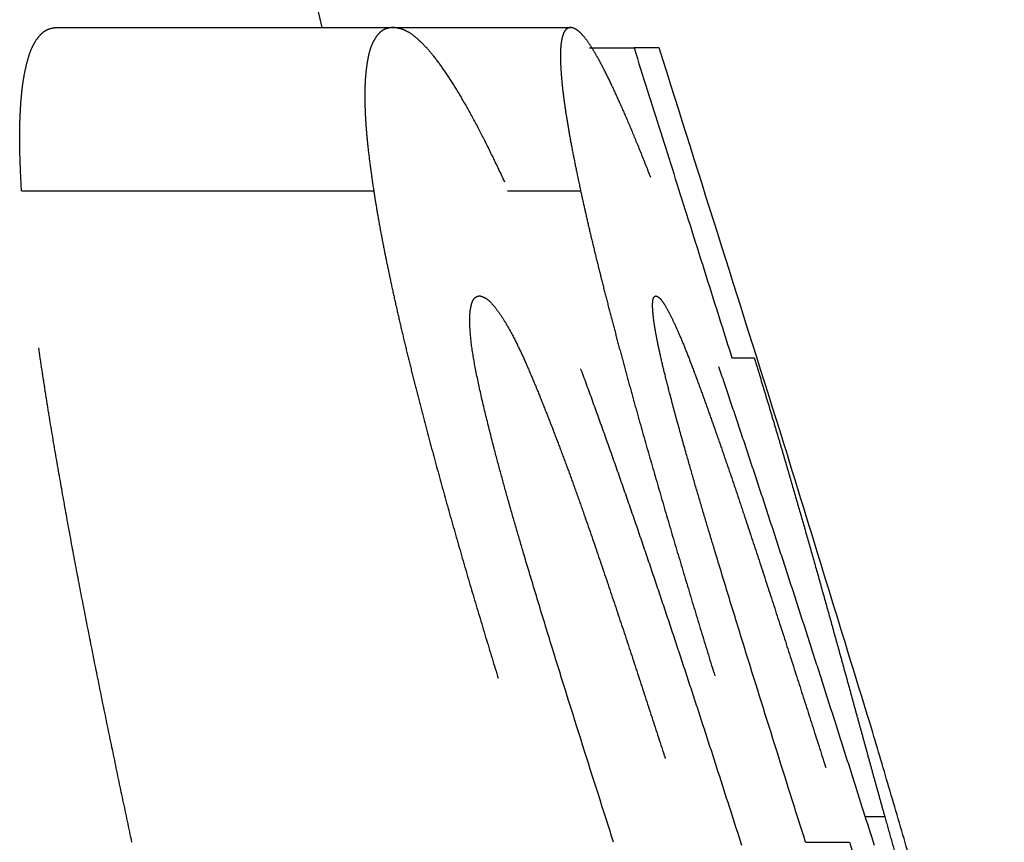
# Model space of a CAD drawing. Header units: millimetres. Extents: x 42975 to 708721, y 118172 to 172014.
# Tile 259 of 316: x 344520 to 344530, y 147682 to 147690. Entities that reach past the tile are written whole.
import ezdxf

# ---------------------------------------------------------------- set-up
doc = ezdxf.new("R2010")
doc.units = ezdxf.units.MM
doc.linetypes.add('ГТО-1 Пунктир', pattern=[7, 5, -2])
doc.layers.add('ГТО-2_Размеры_035', color=2, linetype='Continuous', lineweight=35)
doc.layers.add('ОГОС_Пунктир_025', color=151, linetype='ГТО-1 Пунктир', lineweight=25)

# ---------------------------------------------------------------- blocks, each defined once
blk = doc.blocks.new('ОГСО_Затвор_План')
at = {"layer": 'ОГОС_Пунктир_025'}
for p, q in [((-754.4852, 52.7054), (-751.1447, 52.7054)), ((-754.4852, 52.7054), (-751.1447, 52.7054)), ((-751.1447, 52.7054), (-749.3813, 52.7054)), ((-751.1447, 52.7054), (-749.3813, 52.7054)), ((-749.1963, 52.5003), (-748.7525, 52.5003)), ((-749.1963, 52.5003), (-748.7525, 52.5003)), ((-748.5024, 52.5003), (-748.7525, 52.5003)), ((-748.5024, 52.5003), (-748.7525, 52.5003)), ((-754.8376, 51.0804), (-751.3387, 51.0804)), ((-754.8376, 51.0804), (-751.3387, 51.0804)), ((-750.0084, 51.0804), (-749.283, 51.0804)), ((-750.0084, 51.0804), (-749.283, 51.0804)), ((-747.7808, 49.4234), (-747.5586, 49.4234)), ((-747.7808, 49.4234), (-747.5586, 49.4234)), ((-746.457, 44.8657), (-746.2624, 44.8657)), ((-746.457, 44.8657), (-746.2624, 44.8657)), ((-747.0479, 44.6093), (-746.6126, 44.6093)), ((-747.0479, 44.6093), (-746.6126, 44.6093))]:
    blk.add_line(p, q, dxfattribs=at)
blk.add_arc((-1117.1699, -31.9503), 374.9993, 13.046932, 14.689351, dxfattribs=at)
blk.add_arc((-1117.1699, -31.9503), 374.9993, 13.046932, 14.689351, dxfattribs=at)
for points, knots in [([(-754.8376, 51.0804), (-754.8409, 51.1461), (-754.8473, 51.2748), (-754.8545, 51.4624), (-754.856, 51.639), (-754.8524, 51.8031), (-754.8445, 51.9545), (-754.8318, 52.0922), (-754.8137, 52.2153), (-754.7915, 52.3238), (-754.7662, 52.4184), (-754.7368, 52.4988), (-754.7021, 52.5646), (-754.6641, 52.6171), (-754.624, 52.658), (-754.5798, 52.686), (-754.5325, 52.6992), (-754.5009, 52.7034), (-754.4852, 52.7054)], [0, 0, 0, 0, 0.197166, 0.386769, 0.563142, 0.726775, 0.878973, 1.017952, 1.141694, 1.251852, 1.349953, 1.43521, 1.508378, 1.572292, 1.628836, 1.679435, 1.727292, 1.774832, 1.774832, 1.774832, 1.774832]), ([(-754.8376, 51.0804), (-754.8409, 51.1461), (-754.8473, 51.2748), (-754.8545, 51.4624), (-754.856, 51.639), (-754.8524, 51.8031), (-754.8445, 51.9545), (-754.8318, 52.0922), (-754.8137, 52.2153), (-754.7915, 52.3238), (-754.7662, 52.4184), (-754.7368, 52.4988), (-754.7021, 52.5646), (-754.6641, 52.6171), (-754.624, 52.658), (-754.5798, 52.686), (-754.5325, 52.6992), (-754.5009, 52.7034), (-754.4852, 52.7054)], [0, 0, 0, 0, 0.197166, 0.386769, 0.563142, 0.726775, 0.878973, 1.017952, 1.141694, 1.251852, 1.349953, 1.43521, 1.508378, 1.572292, 1.628836, 1.679435, 1.727292, 1.774832, 1.774832, 1.774832, 1.774832]), ([(-751.1447, 52.7054), (-751.1598, 52.7034), (-751.1901, 52.6992), (-751.2352, 52.6861), (-751.2764, 52.6578), (-751.3121, 52.6166), (-751.3445, 52.5639), (-751.3723, 52.4979), (-751.3938, 52.4173), (-751.4099, 52.3222), (-751.4216, 52.2128), (-751.4279, 52.0892), (-751.4275, 51.9516), (-751.4211, 51.8009), (-751.4093, 51.6376), (-751.3913, 51.4615), (-751.3666, 51.2744), (-751.3481, 51.146), (-751.3387, 51.0804)], [0, 0, 0, 0, 0.04589, 0.091644, 0.139571, 0.193272, 0.254165, 0.324411, 0.407394, 0.503956, 0.613559, 0.737102, 0.875077, 1.026191, 1.189511, 1.36627, 1.557033, 1.755634, 1.755634, 1.755634, 1.755634]), ([(-751.1447, 52.7054), (-751.1598, 52.7034), (-751.1901, 52.6992), (-751.2352, 52.6861), (-751.2764, 52.6578), (-751.3121, 52.6166), (-751.3445, 52.5639), (-751.3723, 52.4979), (-751.3938, 52.4173), (-751.4099, 52.3222), (-751.4216, 52.2128), (-751.4279, 52.0892), (-751.4275, 51.9516), (-751.4211, 51.8009), (-751.4093, 51.6376), (-751.3913, 51.4615), (-751.3666, 51.2744), (-751.3481, 51.146), (-751.3387, 51.0804)], [0, 0, 0, 0, 0.04589, 0.091644, 0.139571, 0.193272, 0.254165, 0.324411, 0.407394, 0.503956, 0.613559, 0.737102, 0.875077, 1.026191, 1.189511, 1.36627, 1.557033, 1.755634, 1.755634, 1.755634, 1.755634]), ([(-747.6817, 44.5773), (-747.7549, 44.806), (-747.9012, 45.263), (-748.0861, 45.8332), (-748.2354, 46.2883), (-748.3478, 46.6287), (-748.4611, 46.9684), (-748.5752, 47.3073), (-748.69, 47.6453), (-748.8059, 47.982), (-748.9223, 48.3165), (-749.0395, 48.648), (-749.1573, 48.9758), (-749.2753, 49.2995), (-749.3947, 49.6181), (-749.4953, 49.8802), (-749.5758, 50.0869), (-749.6361, 50.2386), (-749.6964, 50.3867), (-749.7753, 50.5775), (-749.8728, 50.8072), (-749.9907, 51.0712), (-750.1074, 51.3206), (-750.2216, 51.5546), (-750.3329, 51.7702), (-750.4413, 51.9652), (-750.5456, 52.1393), (-750.6457, 52.2919), (-750.7414, 52.4207), (-750.8319, 52.5249), (-750.9167, 52.6046), (-750.9953, 52.6624), (-751.072, 52.6941), (-751.1214, 52.7018), (-751.1447, 52.7054)], [0, 0, 0, 0, 0.720382, 1.439536, 1.798502, 2.157079, 2.515139, 2.87272, 3.229817, 3.586167, 3.940861, 4.292479, 4.640895, 4.985858, 5.325978, 5.66166, 5.828022, 5.991584, 6.15119, 6.307769, 6.611127, 6.899694, 7.17517, 7.437218, 7.680612, 7.903092, 8.106214, 8.289549, 8.45035, 8.587359, 8.702836, 8.799208, 8.878171, 8.948832, 8.948832, 8.948832, 8.948832]), ([(-747.6817, 44.5773), (-747.7549, 44.806), (-747.9012, 45.263), (-748.0861, 45.8332), (-748.2354, 46.2883), (-748.3478, 46.6287), (-748.4611, 46.9684), (-748.5752, 47.3073), (-748.69, 47.6453), (-748.8059, 47.982), (-748.9223, 48.3165), (-749.0395, 48.648), (-749.1573, 48.9758), (-749.2753, 49.2995), (-749.3947, 49.6181), (-749.4953, 49.8802), (-749.5758, 50.0869), (-749.6361, 50.2386), (-749.6964, 50.3867), (-749.7753, 50.5775), (-749.8728, 50.8072), (-749.9907, 51.0712), (-750.1074, 51.3206), (-750.2216, 51.5546), (-750.3329, 51.7702), (-750.4413, 51.9652), (-750.5456, 52.1393), (-750.6457, 52.2919), (-750.7414, 52.4207), (-750.8319, 52.5249), (-750.9167, 52.6046), (-750.9953, 52.6624), (-751.072, 52.6941), (-751.1214, 52.7018), (-751.1447, 52.7054)], [0, 0, 0, 0, 0.720382, 1.439536, 1.798502, 2.157079, 2.515139, 2.87272, 3.229817, 3.586167, 3.940861, 4.292479, 4.640895, 4.985858, 5.325978, 5.66166, 5.828022, 5.991584, 6.15119, 6.307769, 6.611127, 6.899694, 7.17517, 7.437218, 7.680612, 7.903092, 8.106214, 8.289549, 8.45035, 8.587359, 8.702836, 8.799208, 8.878171, 8.948832, 8.948832, 8.948832, 8.948832]), ([(-749.3813, 52.7054), (-749.3896, 52.7034), (-749.4066, 52.6991), (-749.4318, 52.684), (-749.4505, 52.6541), (-749.4647, 52.6132), (-749.476, 52.56), (-749.483, 52.4936), (-749.4846, 52.4128), (-749.4815, 52.3174), (-749.4741, 52.2078), (-749.4618, 52.0841), (-749.4441, 51.9467), (-749.4212, 51.7964), (-749.3938, 51.6337), (-749.3612, 51.4587), (-749.3234, 51.2729), (-749.2966, 51.1454), (-749.283, 51.0804)], [0, 0, 0, 0, 0.025635, 0.052487, 0.085587, 0.128816, 0.182422, 0.248156, 0.32893, 0.424673, 0.534265, 0.65847, 0.797567, 0.94995, 1.114537, 1.292457, 1.484058, 1.68323, 1.68323, 1.68323, 1.68323]), ([(-749.3813, 52.7054), (-749.3896, 52.7034), (-749.4066, 52.6991), (-749.4318, 52.684), (-749.4505, 52.6541), (-749.4647, 52.6132), (-749.476, 52.56), (-749.483, 52.4936), (-749.4846, 52.4128), (-749.4815, 52.3174), (-749.4741, 52.2078), (-749.4618, 52.0841), (-749.4441, 51.9467), (-749.4212, 51.7964), (-749.3938, 51.6337), (-749.3612, 51.4587), (-749.3234, 51.2729), (-749.2966, 51.1454), (-749.283, 51.0804)], [0, 0, 0, 0, 0.025635, 0.052487, 0.085587, 0.128816, 0.182422, 0.248156, 0.32893, 0.424673, 0.534265, 0.65847, 0.797567, 0.94995, 1.114537, 1.292457, 1.484058, 1.68323, 1.68323, 1.68323, 1.68323]), ([(-746.3643, 44.5773), (-746.4361, 44.8039), (-746.5795, 45.2568), (-746.7597, 45.8224), (-746.9043, 46.2739), (-747.0129, 46.6119), (-747.1218, 46.9493), (-747.231, 47.2861), (-747.3405, 47.6222), (-747.4503, 47.9572), (-747.5601, 48.2904), (-747.6699, 48.6209), (-747.7794, 48.9481), (-747.8885, 49.2715), (-747.9976, 49.5903), (-748.0887, 49.853), (-748.1612, 50.0604), (-748.2149, 50.2127), (-748.2682, 50.3615), (-748.3376, 50.5534), (-748.4224, 50.7845), (-748.523, 51.051), (-748.6211, 51.3031), (-748.7157, 51.5395), (-748.8061, 51.7575), (-748.8921, 51.9551), (-748.9732, 52.1316), (-749.0489, 52.286), (-749.1187, 52.4161), (-749.1822, 52.521), (-749.2393, 52.6012), (-749.289, 52.6586), (-749.3363, 52.693), (-749.3675, 52.7016), (-749.3813, 52.7054)], [0, 0, 0, 0, 0.713226, 1.425255, 1.780667, 2.135698, 2.490218, 2.844257, 3.197793, 3.55064, 3.901971, 4.250295, 4.595405, 4.937126, 5.274049, 5.606422, 5.771167, 5.933129, 6.090919, 6.245529, 6.545074, 6.829567, 7.100165, 7.356455, 7.593343, 7.808374, 8.002821, 8.176056, 8.324101, 8.44569, 8.543561, 8.619185, 8.673001, 8.715655, 8.715655, 8.715655, 8.715655]), ([(-746.3643, 44.5773), (-746.4361, 44.8039), (-746.5795, 45.2568), (-746.7597, 45.8224), (-746.9043, 46.2739), (-747.0129, 46.6119), (-747.1218, 46.9493), (-747.231, 47.2861), (-747.3405, 47.6222), (-747.4503, 47.9572), (-747.5601, 48.2904), (-747.6699, 48.6209), (-747.7794, 48.9481), (-747.8885, 49.2715), (-747.9976, 49.5903), (-748.0887, 49.853), (-748.1612, 50.0604), (-748.2149, 50.2127), (-748.2682, 50.3615), (-748.3376, 50.5534), (-748.4224, 50.7845), (-748.523, 51.051), (-748.6211, 51.3031), (-748.7157, 51.5395), (-748.8061, 51.7575), (-748.8921, 51.9551), (-748.9732, 52.1316), (-749.0489, 52.286), (-749.1187, 52.4161), (-749.1822, 52.521), (-749.2393, 52.6012), (-749.289, 52.6586), (-749.3363, 52.693), (-749.3675, 52.7016), (-749.3813, 52.7054)], [0, 0, 0, 0, 0.713226, 1.425255, 1.780667, 2.135698, 2.490218, 2.844257, 3.197793, 3.55064, 3.901971, 4.250295, 4.595405, 4.937126, 5.274049, 5.606422, 5.771167, 5.933129, 6.090919, 6.245529, 6.545074, 6.829567, 7.100165, 7.356455, 7.593343, 7.808374, 8.002821, 8.176056, 8.324101, 8.44569, 8.543561, 8.619185, 8.673001, 8.715655, 8.715655, 8.715655, 8.715655]), ([(-748.7525, 52.5003), (-748.665, 52.2233), (-748.49, 51.6693), (-748.2406, 50.8795), (-748.0042, 50.1308), (-747.8553, 49.6592), (-747.7808, 49.4234)], [0, 0, 0, 0, 0.871476, 1.742953, 2.484828, 3.226704, 3.226704, 3.226704, 3.226704]), ([(-748.7525, 52.5003), (-748.665, 52.2233), (-748.49, 51.6693), (-748.2406, 50.8795), (-748.0042, 50.1308), (-747.8553, 49.6592), (-747.7808, 49.4234)], [0, 0, 0, 0, 0.871476, 1.742953, 2.484828, 3.226704, 3.226704, 3.226704, 3.226704]), ([(-753.7401, 44.6093), (-753.7699, 44.7496), (-753.8295, 45.03), (-753.9176, 45.4507), (-754.0047, 45.871), (-754.0904, 46.291), (-754.1735, 46.7108), (-754.2553, 47.13), (-754.3349, 47.548), (-754.4106, 47.9638), (-754.4832, 48.3761), (-754.5414, 48.7172), (-754.5853, 48.9879), (-754.6165, 49.1889), (-754.647, 49.3886), (-754.6763, 49.5868), (-754.7034, 49.7833), (-754.7288, 49.978), (-754.7528, 50.1708), (-754.7748, 50.361), (-754.7945, 50.5476), (-754.8118, 50.7294), (-754.8258, 50.9065), (-754.8337, 51.0229), (-754.8376, 51.0804)], [0, 0, 0, 0, 0.430254, 0.860046, 1.289344, 1.718042, 2.145959, 2.57325, 2.999505, 3.422361, 3.841035, 4.255535, 4.460461, 4.66372, 4.865822, 5.066367, 5.264666, 5.460937, 5.655547, 5.84749, 6.035367, 6.218373, 6.395455, 6.568365, 6.568365, 6.568365, 6.568365]), ([(-753.7401, 44.6093), (-753.7699, 44.7496), (-753.8295, 45.03), (-753.9176, 45.4507), (-754.0047, 45.871), (-754.0904, 46.291), (-754.1735, 46.7108), (-754.2553, 47.13), (-754.3349, 47.548), (-754.4106, 47.9638), (-754.4832, 48.3761), (-754.5414, 48.7172), (-754.5853, 48.9879), (-754.6165, 49.1889), (-754.647, 49.3886), (-754.6763, 49.5868), (-754.7034, 49.7833), (-754.7288, 49.978), (-754.7528, 50.1708), (-754.7748, 50.361), (-754.7945, 50.5476), (-754.8118, 50.7294), (-754.8258, 50.9065), (-754.8337, 51.0229), (-754.8376, 51.0804)], [0, 0, 0, 0, 0.430254, 0.860046, 1.289344, 1.718042, 2.145959, 2.57325, 2.999505, 3.422361, 3.841035, 4.255535, 4.460461, 4.66372, 4.865822, 5.066367, 5.264666, 5.460937, 5.655547, 5.84749, 6.035367, 6.218373, 6.395455, 6.568365, 6.568365, 6.568365, 6.568365]), ([(-751.3387, 51.0804), (-751.3293, 51.0223), (-751.3104, 50.9048), (-751.2794, 50.7267), (-751.2449, 50.5451), (-751.2078, 50.3597), (-751.1681, 50.171), (-751.126, 49.9794), (-751.082, 49.785), (-751.0358, 49.5878), (-750.987, 49.388), (-750.9365, 49.186), (-750.885, 48.9824), (-750.8138, 48.7089), (-750.7212, 48.3655), (-750.607, 47.9516), (-750.4892, 47.5356), (-750.3672, 47.1184), (-750.2426, 46.7003), (-750.1162, 46.2819), (-749.9869, 45.8637), (-749.8558, 45.4455), (-749.7233, 45.0273), (-749.6339, 44.7487), (-749.5891, 44.6093)], [0, 0, 0, 0, 0.176718, 0.356982, 0.542191, 0.731386, 0.92432, 1.120692, 1.319879, 1.522282, 1.728301, 1.936856, 2.146928, 2.358397, 2.784634, 3.21392, 3.646356, 4.081674, 4.518116, 4.95513, 5.392862, 5.831142, 6.269877, 6.709042, 6.709042, 6.709042, 6.709042]), ([(-751.3387, 51.0804), (-751.3293, 51.0223), (-751.3104, 50.9048), (-751.2794, 50.7267), (-751.2449, 50.5451), (-751.2078, 50.3597), (-751.1681, 50.171), (-751.126, 49.9794), (-751.082, 49.785), (-751.0358, 49.5878), (-750.987, 49.388), (-750.9365, 49.186), (-750.885, 48.9824), (-750.8138, 48.7089), (-750.7212, 48.3655), (-750.607, 47.9516), (-750.4892, 47.5356), (-750.3672, 47.1184), (-750.2426, 46.7003), (-750.1162, 46.2819), (-749.9869, 45.8637), (-749.8558, 45.4455), (-749.7233, 45.0273), (-749.6339, 44.7487), (-749.5891, 44.6093)], [0, 0, 0, 0, 0.176718, 0.356982, 0.542191, 0.731386, 0.92432, 1.120692, 1.319879, 1.522282, 1.728301, 1.936856, 2.146928, 2.358397, 2.784634, 3.21392, 3.646356, 4.081674, 4.518116, 4.95513, 5.392862, 5.831142, 6.269877, 6.709042, 6.709042, 6.709042, 6.709042]), ([(-749.283, 51.0804), (-749.2702, 51.0225), (-749.2444, 50.9055), (-749.2041, 50.7282), (-749.1611, 50.5472), (-749.1162, 50.3625), (-749.0693, 50.1745), (-749.0206, 49.9835), (-748.9704, 49.7898), (-748.9186, 49.5933), (-748.8649, 49.3942), (-748.8099, 49.1928), (-748.754, 48.9897), (-748.6777, 48.7167), (-748.5798, 48.3736), (-748.4603, 47.9601), (-748.3382, 47.5442), (-748.2132, 47.1265), (-748.0863, 46.7076), (-747.9582, 46.2882), (-747.8283, 45.8687), (-747.6972, 45.449), (-747.5652, 45.0291), (-747.4764, 44.7493), (-747.432, 44.6093)], [0, 0, 0, 0, 0.177938, 0.359373, 0.545677, 0.735894, 0.929766, 1.126997, 1.326971, 1.530052, 1.736648, 1.945729, 2.15643, 2.368613, 2.796151, 3.226624, 3.660052, 4.096566, 4.534537, 4.973057, 5.412261, 5.851986, 6.29214, 6.732696, 6.732696, 6.732696, 6.732696]), ([(-749.283, 51.0804), (-749.2702, 51.0225), (-749.2444, 50.9055), (-749.2041, 50.7282), (-749.1611, 50.5472), (-749.1162, 50.3625), (-749.0693, 50.1745), (-749.0206, 49.9835), (-748.9704, 49.7898), (-748.9186, 49.5933), (-748.8649, 49.3942), (-748.8099, 49.1928), (-748.754, 48.9897), (-748.6777, 48.7167), (-748.5798, 48.3736), (-748.4603, 47.9601), (-748.3382, 47.5442), (-748.2132, 47.1265), (-748.0863, 46.7076), (-747.9582, 46.2882), (-747.8283, 45.8687), (-747.6972, 45.449), (-747.5652, 45.0291), (-747.4764, 44.7493), (-747.432, 44.6093)], [0, 0, 0, 0, 0.177938, 0.359373, 0.545677, 0.735894, 0.929766, 1.126997, 1.326971, 1.530052, 1.736648, 1.945729, 2.15643, 2.368613, 2.796151, 3.226624, 3.660052, 4.096566, 4.534537, 4.973057, 5.412261, 5.851986, 6.29214, 6.732696, 6.732696, 6.732696, 6.732696]), ([(-750.1282, 48.4683), (-750.1542, 48.5691), (-750.2054, 48.7681), (-750.2754, 49.0599), (-750.333, 49.3328), (-750.3726, 49.5732), (-750.3876, 49.7682), (-750.3814, 49.8987), (-750.3628, 49.9734), (-750.3452, 50.0106), (-750.3182, 50.0312), (-750.2991, 50.0363), (-750.2898, 50.0388)], [0, 0, 0, 0, 0.312474, 0.616275, 0.900183, 1.149311, 1.346099, 1.486805, 1.538093, 1.577028, 1.60744, 1.636125, 1.636125, 1.636125, 1.636125]), ([(-750.1282, 48.4683), (-750.1542, 48.5691), (-750.2054, 48.7681), (-750.2754, 49.0599), (-750.333, 49.3328), (-750.3726, 49.5732), (-750.3876, 49.7682), (-750.3814, 49.8987), (-750.3628, 49.9734), (-750.3452, 50.0106), (-750.3182, 50.0312), (-750.2991, 50.0363), (-750.2898, 50.0388)], [0, 0, 0, 0, 0.312474, 0.616275, 0.900183, 1.149311, 1.346099, 1.486805, 1.538093, 1.577028, 1.60744, 1.636125, 1.636125, 1.636125, 1.636125]), ([(-750.2898, 50.0388), (-750.2755, 50.0349), (-750.2436, 50.0263), (-750.194, 49.9939), (-750.1426, 49.9373), (-750.0852, 49.8594), (-750.0219, 49.7607), (-749.955, 49.6404), (-749.8858, 49.4993), (-749.8143, 49.3412), (-749.7421, 49.1709), (-749.6695, 48.9927), (-749.5972, 48.8095), (-749.5252, 48.6229), (-749.4536, 48.4332), (-749.3822, 48.2404), (-749.3115, 48.0446), (-749.2184, 47.7798), (-749.1034, 47.4465), (-748.9678, 47.0444), (-748.8333, 46.6405), (-748.6998, 46.2354), (-748.5676, 45.8294), (-748.4357, 45.4231), (-748.3048, 45.0164), (-748.218, 44.745), (-748.1747, 44.6093)], [0, 0, 0, 0, 0.044344, 0.098651, 0.174533, 0.272692, 0.388904, 0.526096, 0.685324, 0.860214, 1.046689, 1.24024, 1.43737, 1.637522, 1.840298, 2.045759, 2.254265, 2.464823, 2.887587, 3.312152, 3.737992, 4.164603, 4.591685, 5.018859, 5.446151, 5.873548, 5.873548, 5.873548, 5.873548]), ([(-750.2898, 50.0388), (-750.2755, 50.0349), (-750.2436, 50.0263), (-750.194, 49.9939), (-750.1426, 49.9373), (-750.0852, 49.8594), (-750.0219, 49.7607), (-749.955, 49.6404), (-749.8858, 49.4993), (-749.8143, 49.3412), (-749.7421, 49.1709), (-749.6695, 48.9927), (-749.5972, 48.8095), (-749.5252, 48.6229), (-749.4536, 48.4332), (-749.3822, 48.2404), (-749.3115, 48.0446), (-749.2184, 47.7798), (-749.1034, 47.4465), (-748.9678, 47.0444), (-748.8333, 46.6405), (-748.6998, 46.2354), (-748.5676, 45.8294), (-748.4357, 45.4231), (-748.3048, 45.0164), (-748.218, 44.745), (-748.1747, 44.6093)], [0, 0, 0, 0, 0.044344, 0.098651, 0.174533, 0.272692, 0.388904, 0.526096, 0.685324, 0.860214, 1.046689, 1.24024, 1.43737, 1.637522, 1.840298, 2.045759, 2.254265, 2.464823, 2.887587, 3.312152, 3.737992, 4.164603, 4.591685, 5.018859, 5.446151, 5.873548, 5.873548, 5.873548, 5.873548]), ([(-748.2334, 48.4683), (-748.2615, 48.5688), (-748.3171, 48.7673), (-748.3877, 49.0284), (-748.4438, 49.2476), (-748.4857, 49.4215), (-748.5178, 49.5683), (-748.5401, 49.6872), (-748.5545, 49.7787), (-748.5637, 49.8565), (-748.5684, 49.9207), (-748.568, 49.9709), (-748.5643, 50.0066), (-748.5527, 50.0298), (-748.5411, 50.0361), (-748.5361, 50.0388)], [0, 0, 0, 0, 0.313335, 0.618146, 0.811621, 0.991903, 1.154824, 1.262277, 1.354768, 1.432749, 1.497346, 1.547733, 1.582966, 1.604813, 1.621661, 1.621661, 1.621661, 1.621661]), ([(-748.2334, 48.4683), (-748.2615, 48.5688), (-748.3171, 48.7673), (-748.3877, 49.0284), (-748.4438, 49.2476), (-748.4857, 49.4215), (-748.5178, 49.5683), (-748.5401, 49.6872), (-748.5545, 49.7787), (-748.5637, 49.8565), (-748.5684, 49.9207), (-748.568, 49.9709), (-748.5643, 50.0066), (-748.5527, 50.0298), (-748.5411, 50.0361), (-748.5361, 50.0388)], [0, 0, 0, 0, 0.313335, 0.618146, 0.811621, 0.991903, 1.154824, 1.262277, 1.354768, 1.432749, 1.497346, 1.547733, 1.582966, 1.604813, 1.621661, 1.621661, 1.621661, 1.621661]), ([(-748.5361, 50.0388), (-748.5273, 50.0347), (-748.5059, 50.0246), (-748.4743, 49.9904), (-748.4389, 49.9344), (-748.3962, 49.8557), (-748.3471, 49.7552), (-748.293, 49.6329), (-748.2348, 49.4897), (-748.173, 49.3296), (-748.1092, 49.1579), (-748.0443, 48.9788), (-747.979, 48.7953), (-747.9135, 48.6088), (-747.8479, 48.4196), (-747.782, 48.2276), (-747.7161, 48.0325), (-747.6281, 47.7683), (-747.5184, 47.4354), (-747.3877, 47.0342), (-747.2575, 46.6316), (-747.1277, 46.228), (-746.9985, 45.8237), (-746.8694, 45.4191), (-746.7408, 45.0143), (-746.6554, 44.7443), (-746.6126, 44.6093)], [0, 0, 0, 0, 0.028894, 0.070412, 0.136866, 0.227885, 0.338715, 0.472338, 0.629168, 0.802252, 0.987149, 1.178772, 1.373675, 1.571447, 1.771716, 1.974543, 2.180496, 2.389332, 2.809931, 3.232099, 3.655335, 4.079347, 4.503914, 4.928563, 5.353322, 5.778176, 5.778176, 5.778176, 5.778176]), ([(-748.5361, 50.0388), (-748.5273, 50.0347), (-748.5059, 50.0246), (-748.4743, 49.9904), (-748.4389, 49.9344), (-748.3962, 49.8557), (-748.3471, 49.7552), (-748.293, 49.6329), (-748.2348, 49.4897), (-748.173, 49.3296), (-748.1092, 49.1579), (-748.0443, 48.9788), (-747.979, 48.7953), (-747.9135, 48.6088), (-747.8479, 48.4196), (-747.782, 48.2276), (-747.7161, 48.0325), (-747.6281, 47.7683), (-747.5184, 47.4354), (-747.3877, 47.0342), (-747.2575, 46.6316), (-747.1277, 46.228), (-746.9985, 45.8237), (-746.8694, 45.4191), (-746.7408, 45.0143), (-746.6554, 44.7443), (-746.6126, 44.6093)], [0, 0, 0, 0, 0.028894, 0.070412, 0.136866, 0.227885, 0.338715, 0.472338, 0.629168, 0.802252, 0.987149, 1.178772, 1.373675, 1.571447, 1.771716, 1.974543, 2.180496, 2.389332, 2.809931, 3.232099, 3.655335, 4.079347, 4.503914, 4.928563, 5.353322, 5.778176, 5.778176, 5.778176, 5.778176]), ([(-747.5586, 49.4234), (-747.5415, 49.367), (-747.5075, 49.2551), (-747.4573, 49.0896), (-747.409, 48.929), (-747.3625, 48.7734), (-747.3176, 48.6225), (-747.2743, 48.4759), (-747.2325, 48.3334), (-747.1788, 48.1484), (-747.1128, 47.92), (-747.0348, 47.6477), (-746.9581, 47.3777), (-746.8826, 47.1094), (-746.808, 46.8417), (-746.7334, 46.5731), (-746.6586, 46.302), (-746.5959, 46.0739), (-746.5451, 45.8892), (-746.5064, 45.7487), (-746.4675, 45.607), (-746.4281, 45.4636), (-746.388, 45.318), (-746.347, 45.1698), (-746.3052, 45.0188), (-746.2768, 44.9171), (-746.2624, 44.8657)], [0, 0, 0, 0, 0.176924, 0.3508, 0.518655, 0.680358, 0.837806, 0.99109, 1.138837, 1.283218, 1.569114, 1.851951, 2.132978, 2.411292, 2.688067, 2.966793, 3.247592, 3.531796, 3.676366, 3.822331, 3.968882, 4.117214, 4.268527, 4.421952, 4.578486, 4.738599, 4.738599, 4.738599, 4.738599]), ([(-747.5586, 49.4234), (-747.5415, 49.367), (-747.5075, 49.2551), (-747.4573, 49.0896), (-747.409, 48.929), (-747.3625, 48.7734), (-747.3176, 48.6225), (-747.2743, 48.4759), (-747.2325, 48.3334), (-747.1788, 48.1484), (-747.1128, 47.92), (-747.0348, 47.6477), (-746.9581, 47.3777), (-746.8826, 47.1094), (-746.808, 46.8417), (-746.7334, 46.5731), (-746.6586, 46.302), (-746.5959, 46.0739), (-746.5451, 45.8892), (-746.5064, 45.7487), (-746.4675, 45.607), (-746.4281, 45.4636), (-746.388, 45.318), (-746.347, 45.1698), (-746.3052, 45.0188), (-746.2768, 44.9171), (-746.2624, 44.8657)], [0, 0, 0, 0, 0.176924, 0.3508, 0.518655, 0.680358, 0.837806, 0.99109, 1.138837, 1.283218, 1.569114, 1.851951, 2.132978, 2.411292, 2.688067, 2.966793, 3.247592, 3.531796, 3.676366, 3.822331, 3.968882, 4.117214, 4.268527, 4.421952, 4.578486, 4.738599, 4.738599, 4.738599, 4.738599]), ([(-748.9555, 44.6093), (-749.0585, 44.9315), (-749.2644, 45.5755), (-749.517, 46.3817), (-749.7142, 47.027), (-749.8348, 47.4299), (-749.9291, 47.7515), (-749.998, 47.9914), (-750.0642, 48.2302), (-750.1069, 48.3891), (-750.1282, 48.4683)], [0, 0, 0, 0, 1.014642, 2.028449, 2.534442, 3.03898, 3.290222, 3.539962, 3.787586, 4.033598, 4.033598, 4.033598, 4.033598]), ([(-748.9555, 44.6093), (-749.0585, 44.9315), (-749.2644, 45.5755), (-749.517, 46.3817), (-749.7142, 47.027), (-749.8348, 47.4299), (-749.9291, 47.7515), (-749.998, 47.9914), (-750.0642, 48.2302), (-750.1069, 48.3891), (-750.1282, 48.4683)], [0, 0, 0, 0, 1.014642, 2.028449, 2.534442, 3.03898, 3.290222, 3.539962, 3.787586, 4.033598, 4.033598, 4.033598, 4.033598]), ([(-747.0479, 44.6093), (-747.15, 44.932), (-747.3542, 45.5772), (-747.6065, 46.3842), (-747.8054, 47.0296), (-747.928, 47.4323), (-748.0247, 47.7535), (-748.0959, 47.9929), (-748.1653, 48.231), (-748.2107, 48.3894), (-748.2334, 48.4683)], [0, 0, 0, 0, 1.015484, 2.03013, 2.536537, 3.041493, 3.29295, 3.54292, 3.790796, 4.037073, 4.037073, 4.037073, 4.037073]), ([(-747.0479, 44.6093), (-747.15, 44.932), (-747.3542, 45.5772), (-747.6065, 46.3842), (-747.8054, 47.0296), (-747.928, 47.4323), (-748.0247, 47.7535), (-748.0959, 47.9929), (-748.1653, 48.231), (-748.2107, 48.3894), (-748.2334, 48.4683)], [0, 0, 0, 0, 1.015484, 2.03013, 2.536537, 3.041493, 3.29295, 3.54292, 3.790796, 4.037073, 4.037073, 4.037073, 4.037073]), ([(-745.6266, 43.1157), (-745.644, 43.1755), (-745.6784, 43.2931), (-745.7289, 43.467), (-745.778, 43.6364), (-745.8416, 43.8564), (-745.9198, 44.127), (-746.0433, 44.5522), (-746.1961, 45.0759), (-746.3195, 45.4923), (-746.3808, 45.699)], [0, 0, 0, 0, 0.186707, 0.367592, 0.543273, 0.71599, 1.054606, 1.388181, 2.044346, 2.691193, 2.691193, 2.691193, 2.691193]), ([(-745.6266, 43.1157), (-745.644, 43.1755), (-745.6784, 43.2931), (-745.7289, 43.467), (-745.778, 43.6364), (-745.8416, 43.8564), (-745.9198, 44.127), (-746.0433, 44.5522), (-746.1961, 45.0759), (-746.3195, 45.4923), (-746.3808, 45.699)], [0, 0, 0, 0, 0.186707, 0.367592, 0.543273, 0.71599, 1.054606, 1.388181, 2.044346, 2.691193, 2.691193, 2.691193, 2.691193]), ([(-746.2624, 44.8657), (-746.2415, 44.7913), (-746.1995, 44.6418), (-746.136, 44.416), (-746.0712, 44.1867), (-745.9817, 43.8719), (-745.8657, 43.4676), (-745.721, 42.9708), (-745.5693, 42.459), (-745.4375, 42.0234), (-745.3286, 41.6678), (-745.2449, 41.397), (-745.1599, 41.1251), (-745.1029, 40.9437), (-745.0743, 40.8529)], [0, 0, 0, 0, 0.231865, 0.465788, 0.703739, 0.9466, 1.447655, 1.965583, 2.498918, 3.049339, 3.330719, 3.614638, 3.899633, 4.185226, 4.185226, 4.185226, 4.185226]), ([(-746.2624, 44.8657), (-746.2415, 44.7913), (-746.1995, 44.6418), (-746.136, 44.416), (-746.0712, 44.1867), (-745.9817, 43.8719), (-745.8657, 43.4676), (-745.721, 42.9708), (-745.5693, 42.459), (-745.4375, 42.0234), (-745.3286, 41.6678), (-745.2449, 41.397), (-745.1599, 41.1251), (-745.1029, 40.9437), (-745.0743, 40.8529)], [0, 0, 0, 0, 0.231865, 0.465788, 0.703739, 0.9466, 1.447655, 1.965583, 2.498918, 3.049339, 3.330719, 3.614638, 3.899633, 4.185226, 4.185226, 4.185226, 4.185226]), ([(-746.6126, 44.6093), (-746.5103, 44.2853), (-746.3058, 43.6377), (-746.0523, 42.8278), (-745.852, 42.1802), (-745.7281, 41.7763), (-745.6301, 41.4541), (-745.5578, 41.214), (-745.4869, 40.9753), (-745.4405, 40.8166), (-745.4173, 40.7375)], [0, 0, 0, 0, 1.019225, 2.037615, 2.54588, 3.052696, 3.30512, 3.556094, 3.804955, 4.052173, 4.052173, 4.052173, 4.052173]), ([(-746.6126, 44.6093), (-746.5103, 44.2853), (-746.3058, 43.6377), (-746.0523, 42.8278), (-745.852, 42.1802), (-745.7281, 41.7763), (-745.6301, 41.4541), (-745.5578, 41.214), (-745.4869, 40.9753), (-745.4405, 40.8166), (-745.4173, 40.7375)], [0, 0, 0, 0, 1.019225, 2.037615, 2.54588, 3.052696, 3.30512, 3.556094, 3.804955, 4.052173, 4.052173, 4.052173, 4.052173])]:
    blk.add_open_spline(points, degree=3, knots=knots, dxfattribs=at)
for points in [[(-747.2632, 48.5701), (-747.4697, 49.2251), (-747.8828, 50.5352), (-748.2959, 51.8453), (-748.5024, 52.5003)], [(-747.2632, 48.5701), (-747.4697, 49.2251), (-747.8828, 50.5352), (-748.2959, 51.8453), (-748.5024, 52.5003)], [(-746.3808, 45.699), (-746.5279, 46.1775), (-746.8221, 47.1345), (-747.1163, 48.0916), (-747.2633, 48.5701)], [(-746.3808, 45.699), (-746.5279, 46.1775), (-746.8221, 47.1345), (-747.1163, 48.0916), (-747.2633, 48.5701)]]:
    blk.add_open_spline(points, degree=3, dxfattribs=at)
blk = doc.blocks.new('A$C1AA538EC')
at = {"layer": 'ГТО-2_Размеры_035', "rotation": 0.0001303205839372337}
blk.add_blockref('ОГСО_Затвор_План', (0.0002, -11100.0851), dxfattribs=at)

msp = doc.modelspace()

# ---------------------------------------------------------------- block references
at = {"layer": 'ГТО-2_Размеры_035'}
msp.add_blockref('A$C1AA538EC', (345274.6309, 158737.1052), dxfattribs=at)

doc.saveas('drawing.dxf')
